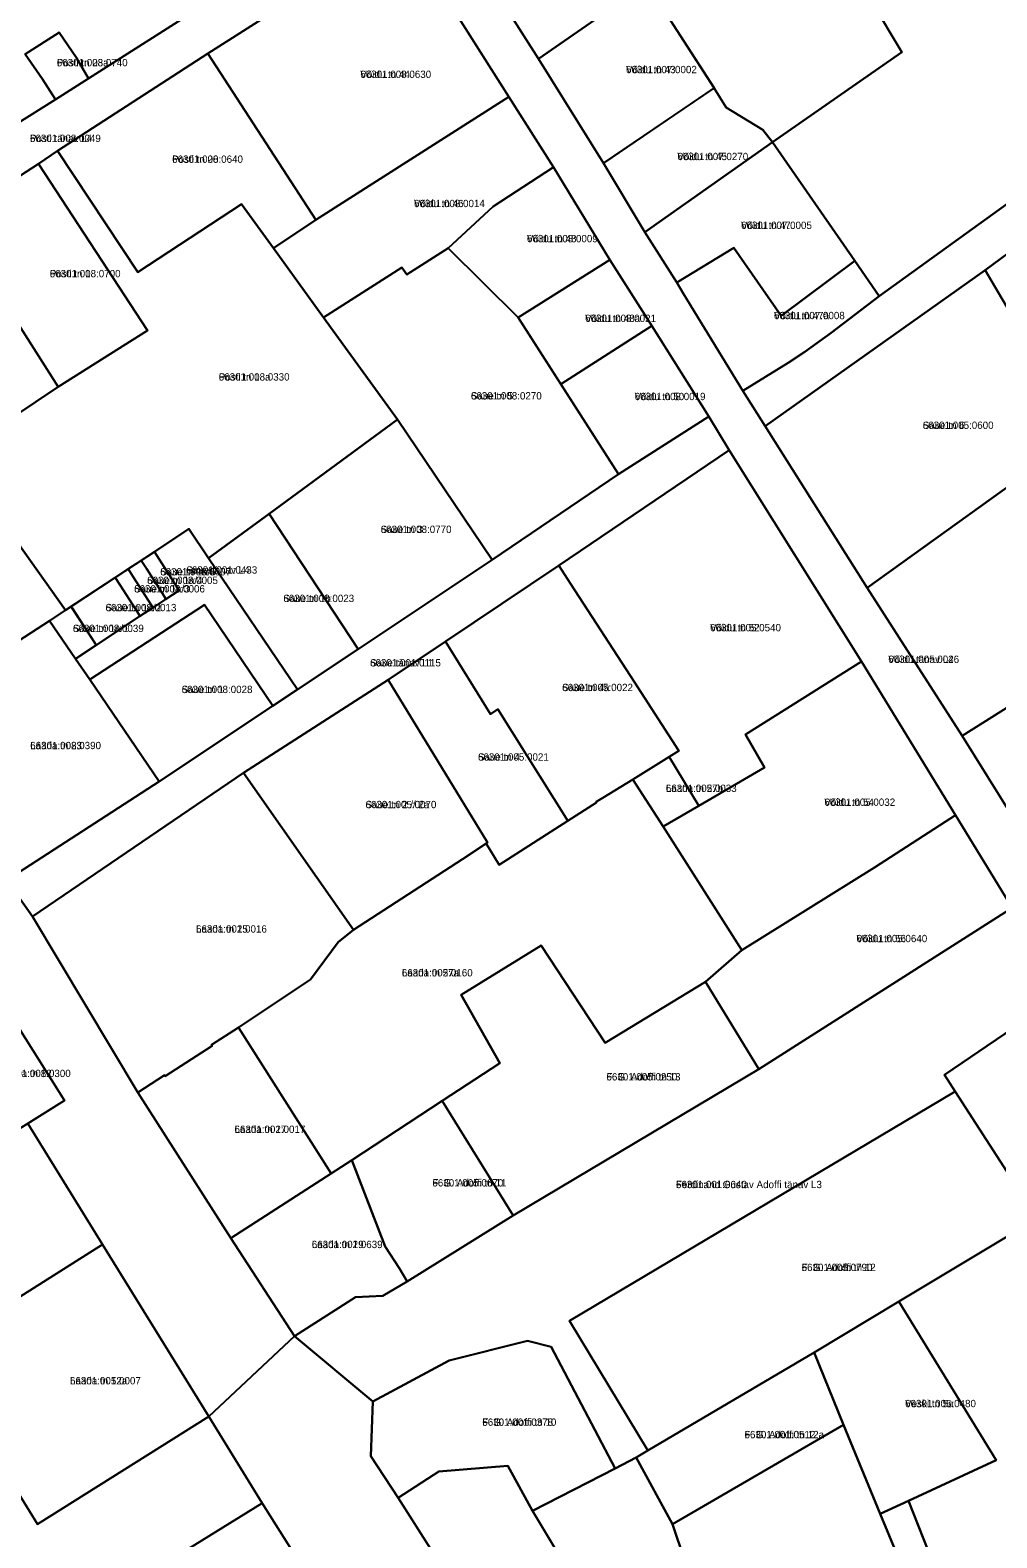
# Model space of a CAD drawing. Extents: x 632278 to 636344, y 6578401 to 6583362.
# Drawn here: x 634386.8 to 634584.8, y 6581260.6 to 6581569.1 of the extents above; entities that cross this region are included whole.
import ezdxf

# ---------------------------------------------------------------- set-up
doc = ezdxf.new("R2010")
doc.units = 0
for name, color, linetype in [('L_AADRESS', 7, 'Continuous'), ('PIIR', 7, 'Continuous'), ('TUNNUS', 7, 'Continuous')]:
    doc.layers.add(name, color=color, linetype=linetype)

msp = doc.modelspace()

# ---------------------------------------------------------------- linework, layer by layer
at = {"layer": 'PIIR'}
for points in [[(634366.06, 6581761.71), (634390.59, 6581723.7), (634395.02, 6581716.06), (634412.03, 6581688.4), (634425.76, 6581666.4), (634429.3, 6581660.73), (634446.2, 6581633.64), (634465.25, 6581603.88), (634470.5, 6581595.28), (634490.9, 6581563.22), (634504.23, 6581541.92), (634512.73, 6581527.76), (634519.26, 6581517.48), (634520.6, 6581515.15), (634532.79, 6581495.33), (634537.33, 6581488.04), (634558.25, 6581454.99), (634577.69, 6581424.67), (634621.73, 6581353.95), (634627.88, 6581343.38), (634643.98, 6581315.73), (634660.16, 6581290.01), (634668.51, 6581276.9), (634697.09, 6581244.95)], [(634587.89, 6581389.49), (634576.29, 6581408.42), (634557.03, 6581439.92), (634529.98, 6581483.12), (634525.77, 6581490.04), (634514.12, 6581508.57), (634505.52, 6581522.13), (634493.97, 6581541.09), (634484.84, 6581555.48), (634464.03, 6581588.35), (634458.52, 6581597.29), (634438.67, 6581628.47), (634435.17, 6581626.1), (634427.83, 6581637.77), (634418.54, 6581652.72), (634421.96, 6581654.97), (634387.02, 6581709.56), (634382.16, 6581717.03), (634371.92, 6581733.15)], [(634590.48, 6581526.02), (634582.38, 6581520.02), (634537.33, 6581488.04), (634532.79, 6581495.33), (634542.02, 6581501.06), (634545.44, 6581503.28), (634550.84, 6581507.2), (634560.66, 6581514.66), (634629.28, 6581564.12)], [(634382.11, 6581395.18), (634387.3, 6581387.74), (634408.91, 6581351.72), (634427.95, 6581321.9), (634440.97, 6581301.84), (634423.41, 6581285.41), (634401.66, 6581320.6), (634386.35, 6581345.38), (634393.91, 6581350.07), (634382.11, 6581368.83)], [(634454.87, 6581235.1), (634434.38, 6581267.66), (634423.41, 6581285.41), (634440.97, 6581301.84), (634457.03, 6581288.49), (634456.57, 6581277.29), (634462.17, 6581268.75), (634476.25, 6581246.63)]]:
    msp.add_lwpolyline(points, dxfattribs=at)
for points in [[(634526.88, 6581557.26), (634513.13, 6581578.68), (634492.15, 6581611.16), (634504.86, 6581620.14), (634518.08, 6581599.98), (634537.45, 6581596.52), (634542.92, 6581601.03), (634559.13, 6581574.95), (634565.3, 6581564.63), (634538.81, 6581546.18), (634536.83, 6581548.73), (634529.38, 6581553.31)], [(634470.5, 6581595.28), (634492.15, 6581611.16), (634513.13, 6581578.68), (634490.9, 6581563.22)], [(634385.83, 6581564.23), (634389.39, 6581559.07), (634392.04, 6581554.92), (634383.79, 6581549.73), (634365.1, 6581579.21), (634393.05, 6581598.93), (634402.11, 6581605.04), (634422.2, 6581574.09), (634398.79, 6581559.22), (634396.33, 6581563.46), (634392.79, 6581568.66)], [(634311.42, 6581503.24), (634349.58, 6581527.87), (634366.58, 6581538.6), (634383.79, 6581549.73), (634392.04, 6581554.92), (634398.79, 6581559.22), (634422.2, 6581574.09), (634458.52, 6581597.29), (634464.03, 6581588.35), (634460.52, 6581588.08), (634423.26, 6581564.33), (634392.45, 6581544.4), (634388.55, 6581541.72), (634370.84, 6581530.29), (634352.1, 6581517.99), (634334.35, 6581506.61), (634316.67, 6581495.15)], [(634538.81, 6581546.18), (634565.3, 6581564.63), (634559.13, 6581574.95), (634579.85, 6581590.37), (634597.33, 6581588.27), (634608.38, 6581596.32), (634629.28, 6581564.12), (634560.66, 6581514.66), (634555.66, 6581521.89)], [(634460.52, 6581588.08), (634464.03, 6581588.35), (634484.84, 6581555.48), (634445.34, 6581530.31), (634423.26, 6581564.33)], [(634490.9, 6581563.22), (634513.13, 6581578.68), (634526.89, 6581557.28), (634504.23, 6581541.92)], [(634389.39, 6581559.07), (634385.83, 6581564.23), (634392.79, 6581568.66), (634396.33, 6581563.46), (634398.79, 6581559.22), (634392.04, 6581554.92)], [(634392.45, 6581544.4), (634423.26, 6581564.33), (634445.34, 6581530.31), (634436.65, 6581524.49), (634430.15, 6581533.51), (634408.89, 6581519.6)], [(634504.23, 6581541.92), (634526.88, 6581557.26), (634529.38, 6581553.31), (634536.83, 6581548.73), (634538.81, 6581546.18), (634512.73, 6581527.76)], [(634484.84, 6581555.48), (634493.97, 6581541.09), (634481.66, 6581533.05), (634472.46, 6581524.47), (634463.96, 6581519.12), (634462.93, 6581520.55), (634446.9, 6581510.3), (634436.65, 6581524.49), (634445.34, 6581530.31)], [(634512.73, 6581527.76), (634538.81, 6581546.18), (634555.66, 6581521.89), (634540.59, 6581510.66), (634530.91, 6581524.59), (634519.26, 6581517.48)], [(634370.84, 6581530.29), (634388.55, 6581541.72), (634410.87, 6581507.64), (634392.62, 6581496.11)], [(634394.08, 6581450.39), (634380.05, 6581470.13), (634371.59, 6581482.55), (634374.45, 6581483.99), (634392.62, 6581496.11), (634410.87, 6581507.64), (634388.55, 6581541.72), (634392.45, 6581544.4), (634408.89, 6581519.6), (634430.15, 6581533.51), (634436.65, 6581524.49), (634446.9, 6581510.3), (634462.07, 6581489.42), (634435.77, 6581470.13), (634423.39, 6581461.05), (634419.35, 6581467.02), (634412.29, 6581462.38)], [(634493.97, 6581541.09), (634505.52, 6581522.13), (634486.76, 6581510.31), (634472.46, 6581524.47), (634481.66, 6581533.05)], [(634370.84, 6581530.29), (634392.62, 6581496.11), (634374.45, 6581483.99), (634366.52, 6581496.11), (634363.01, 6581501.69), (634352.1, 6581517.99)], [(634481.47, 6581460.69), (634462.07, 6581489.42), (634446.9, 6581510.3), (634462.93, 6581520.55), (634463.96, 6581519.12), (634472.46, 6581524.47), (634486.76, 6581510.31), (634507.28, 6581478.21)], [(634519.26, 6581517.48), (634530.91, 6581524.59), (634540.59, 6581510.66), (634555.66, 6581521.89), (634560.66, 6581514.66), (634550.84, 6581507.2), (634545.44, 6581503.28), (634542.02, 6581501.06), (634532.79, 6581495.33), (634520.6, 6581515.15)], [(634590.48, 6581526.02), (634610.22, 6581492.03), (634613.64, 6581489.09), (634617.77, 6581482.58), (634607.27, 6581477.71), (634602.13, 6581486.49), (634582.38, 6581520.02)], [(634505.52, 6581522.13), (634514.12, 6581508.57), (634495.5, 6581496.64), (634486.76, 6581510.31)], [(634537.33, 6581488.04), (634582.38, 6581520.02), (634602.13, 6581486.49), (634558.25, 6581454.99)], [(634514.12, 6581508.57), (634525.77, 6581490.04), (634507.28, 6581478.21), (634495.5, 6581496.64)], [(634382.11, 6581395.18), (634413.28, 6581415.36), (634436.56, 6581430.83), (634441.56, 6581434.2), (634453.99, 6581442.44), (634481.47, 6581460.69), (634507.28, 6581478.21), (634525.77, 6581490.04), (634529.98, 6581483.12), (634495.1, 6581459.57), (634471.86, 6581443.99), (634460.15, 6581436.14), (634430.53, 6581417.12), (634387.3, 6581387.74)], [(634435.77, 6581470.13), (634462.07, 6581489.42), (634481.47, 6581460.69), (634453.99, 6581442.44)], [(634602.13, 6581486.49), (634607.27, 6581477.71), (634617.77, 6581482.58), (634632.85, 6581459.43), (634577.69, 6581424.67), (634558.25, 6581454.99)], [(634517.68, 6581420.38), (634519.67, 6581421.59), (634510.57, 6581435.66), (634497.57, 6581455.75), (634495.1, 6581459.57), (634529.98, 6581483.12), (634557.03, 6581439.92), (634533.28, 6581424.96), (634537.22, 6581418.18), (634523.78, 6581410.35)], [(634390.82, 6581448.24), (634360.43, 6581428.57), (634351.67, 6581441.89), (634338.92, 6581461.45), (634356.89, 6581472.88), (634371.59, 6581482.55), (634380.05, 6581470.13), (634394.08, 6581450.39)], [(634423.39, 6581461.05), (634435.77, 6581470.13), (634453.99, 6581442.44), (634441.56, 6581434.2)], [(634399.04, 6581436.24), (634396.12, 6581440.46), (634400.39, 6581443.27), (634409.34, 6581449.18), (634411.98, 6581450.91), (634414.66, 6581452.67), (634417.34, 6581454.45), (634412.29, 6581462.38), (634419.35, 6581467.02), (634423.39, 6581461.05), (634441.56, 6581434.2), (634436.56, 6581430.83), (634422.55, 6581451.51)], [(634412.29, 6581462.38), (634417.34, 6581454.45), (634414.66, 6581452.67), (634414.28, 6581453.27), (634410.67, 6581458.92), (634409.61, 6581460.6)], [(634406.93, 6581458.84), (634407.96, 6581457.25), (634411.62, 6581451.49), (634411.98, 6581450.91), (634409.34, 6581449.18), (634408.97, 6581449.77), (634405.29, 6581455.55), (634404.29, 6581457.1)], [(634409.61, 6581460.6), (634410.67, 6581458.92), (634414.28, 6581453.27), (634414.66, 6581452.67), (634411.98, 6581450.91), (634411.62, 6581451.49), (634407.96, 6581457.25), (634406.93, 6581458.84)], [(634495.1, 6581459.57), (634497.57, 6581455.75), (634510.57, 6581435.66), (634519.67, 6581421.59), (634517.68, 6581420.38), (634510.23, 6581415.76), (634504.09, 6581411.97), (634502.76, 6581411.15), (634502.83, 6581411.03), (634496.94, 6581407.27), (634482.61, 6581430.13), (634481.08, 6581429.1), (634471.86, 6581443.99)], [(634632.85, 6581459.43), (634644.18, 6581442.06), (634626.13, 6581430.34), (634634.36, 6581417.47), (634626.35, 6581412.01), (634651.31, 6581373.42), (634627.04, 6581356.26), (634621.73, 6581353.95), (634577.69, 6581424.67)], [(634404.29, 6581457.1), (634405.29, 6581455.55), (634408.97, 6581449.77), (634409.34, 6581449.18), (634400.39, 6581443.27), (634399.97, 6581443.91), (634395.41, 6581450.91), (634395.25, 6581451.15)], [(634394.08, 6581450.39), (634395.27, 6581451.16), (634395.43, 6581450.91), (634399.97, 6581443.91), (634400.39, 6581443.27), (634396.12, 6581440.46), (634390.82, 6581448.24)], [(634422.55, 6581451.51), (634436.56, 6581430.83), (634413.28, 6581415.36), (634399.04, 6581436.24)], [(634390.82, 6581448.24), (634396.12, 6581440.46), (634399.04, 6581436.24), (634413.28, 6581415.36), (634382.11, 6581395.18), (634360.43, 6581428.57)], [(634471.86, 6581443.99), (634481.08, 6581429.1), (634482.61, 6581430.13), (634496.94, 6581407.27), (634482.9, 6581398.32), (634480.23, 6581402.66), (634480.5, 6581402.83), (634460.15, 6581436.14)], [(634516.43, 6581406.12), (634523.78, 6581410.35), (634537.22, 6581418.18), (634533.28, 6581424.96), (634557.03, 6581439.92), (634576.29, 6581408.42), (634559.72, 6581397.71), (634532.54, 6581380.8)], [(634430.53, 6581417.12), (634460.15, 6581436.14), (634480.5, 6581402.83), (634480.23, 6581402.66), (634475.39, 6581399.48), (634453.08, 6581385.02)], [(634510.23, 6581415.76), (634517.68, 6581420.38), (634523.78, 6581410.35), (634516.43, 6581406.12)], [(634387.3, 6581387.74), (634430.53, 6581417.12), (634453.08, 6581385.02), (634449.89, 6581382.45), (634444.28, 6581374.83), (634429.53, 6581365), (634424, 6581361.43), (634424.12, 6581361.25), (634414.46, 6581355.03), (634414.34, 6581355.22), (634408.91, 6581351.72)], [(634482.99, 6581357.7), (634471.22, 6581350.01), (634452.68, 6581337.86), (634448.48, 6581335.13), (634429.53, 6581365), (634444.28, 6581374.83), (634449.89, 6581382.45), (634453.08, 6581385.02), (634475.39, 6581399.48), (634480.23, 6581402.66), (634482.9, 6581398.32), (634496.94, 6581407.27), (634502.83, 6581411.03), (634502.76, 6581411.15), (634504.09, 6581411.97), (634510.23, 6581415.76), (634516.43, 6581406.12), (634532.54, 6581380.8), (634525.11, 6581374.37), (634504.58, 6581361.86), (634491.46, 6581381.79), (634475.09, 6581371.7)], [(634525.11, 6581374.37), (634532.54, 6581380.8), (634559.72, 6581397.71), (634576.29, 6581408.42), (634587.89, 6581389.49), (634536.03, 6581356.5)], [(634457.03, 6581288.49), (634440.97, 6581301.84), (634453.47, 6581309.82), (634459.09, 6581310.07), (634464.01, 6581312.99), (634485.72, 6581326.53), (634536.03, 6581356.5), (634587.89, 6581389.49), (634598.74, 6581372.09), (634574.04, 6581355.3), (634576.25, 6581351.88), (634497.3, 6581304.94), (634513.34, 6581278.43), (634510.93, 6581277.01), (634506.61, 6581274.76), (634493.5, 6581299.63), (634488.7, 6581300.88), (634472.64, 6581296.87)], [(634471.22, 6581350.01), (634482.99, 6581357.7), (634475.09, 6581371.7), (634491.46, 6581381.79), (634504.58, 6581361.86), (634525.11, 6581374.37), (634536.03, 6581356.5), (634485.72, 6581326.53)], [(634576.25, 6581351.88), (634574.04, 6581355.3), (634598.74, 6581372.09), (634614.8, 6581345.96), (634589.69, 6581331.11)], [(634378.1, 6581340.26), (634372.46, 6581350.13), (634367.42, 6581358.94), (634382.11, 6581368.83), (634393.91, 6581350.07)], [(634424, 6581361.43), (634429.53, 6581365), (634448.48, 6581335.13), (634427.95, 6581321.9), (634408.91, 6581351.72), (634414.34, 6581355.22), (634414.46, 6581355.03), (634424.12, 6581361.25)], [(634513.34, 6581278.43), (634497.3, 6581304.94), (634576.25, 6581351.88), (634589.69, 6581331.11), (634593.05, 6581325.91), (634564.67, 6581308.89), (634547.35, 6581298.51)], [(634462.44, 6581315.66), (634459.55, 6581320.16), (634452.68, 6581337.86), (634471.22, 6581350.01), (634485.72, 6581326.53), (634464.01, 6581312.99)], [(634292.57, 6581286.77), (634328.5, 6581309.51), (634346.1, 6581320.16), (634363.35, 6581331.13), (634378.1, 6581340.26), (634386.35, 6581345.38), (634401.66, 6581320.6), (634366.62, 6581298.51), (634388.36, 6581263.32), (634423.41, 6581285.41), (634434.38, 6581267.66), (634398.74, 6581245.61), (634417.31, 6581215.74), (634399.87, 6581204.88), (634362.57, 6581181.34), (634343.1, 6581212.2), (634333.36, 6581227.7), (634307.05, 6581270.01)], [(634440.97, 6581301.84), (634427.95, 6581321.9), (634448.48, 6581335.13), (634452.68, 6581337.86), (634459.55, 6581320.16), (634462.44, 6581315.66), (634464.01, 6581312.99), (634459.09, 6581310.07), (634453.47, 6581309.82)], [(634574.9, 6581247.39), (634566.68, 6581268.15), (634584.63, 6581276.42), (634564.67, 6581308.89), (634593.05, 6581325.91), (634595.46, 6581321.77), (634606.06, 6581303.55), (634622.45, 6581276.78), (634638.34, 6581250.11), (634612.24, 6581234.15), (634597.13, 6581256.23)], [(634401.66, 6581320.6), (634423.41, 6581285.41), (634388.36, 6581263.32), (634366.62, 6581298.51)], [(634553.36, 6581283.68), (634547.35, 6581298.51), (634564.67, 6581308.89), (634584.63, 6581276.42), (634566.68, 6581268.15), (634560.88, 6581265.49)], [(634456.57, 6581277.29), (634457.03, 6581288.49), (634472.64, 6581296.87), (634488.7, 6581300.88), (634493.5, 6581299.63), (634506.61, 6581274.76), (634489.72, 6581266.08), (634484.65, 6581275.3), (634470.53, 6581274.14), (634462.17, 6581268.75)], [(634518.37, 6581263.36), (634510.93, 6581277.01), (634513.34, 6581278.43), (634547.35, 6581298.51), (634553.36, 6581283.68)], [(634538.44, 6581203.74), (634518.37, 6581263.36), (634553.36, 6581283.68), (634560.88, 6581265.49), (634569.72, 6581244.11), (634561.46, 6581239.08), (634566.28, 6581230.93), (634573.36, 6581235.28), (634580.51, 6581218.01)], [(634514.78, 6581224.27), (634504.57, 6581241.29), (634489.72, 6581266.08), (634506.61, 6581274.76), (634510.93, 6581277.01), (634518.37, 6581263.36), (634538.44, 6581203.74), (634511.35, 6581194.15), (634498.08, 6581213.69)], [(634462.17, 6581268.75), (634470.53, 6581274.14), (634484.65, 6581275.3), (634489.72, 6581266.08), (634504.57, 6581241.29), (634496.02, 6581236.01), (634487.42, 6581229.73), (634476.25, 6581246.63)], [(634434.38, 6581267.66), (634454.87, 6581235.1), (634420.84, 6581213.64), (634417.31, 6581215.74), (634398.74, 6581245.61)], [(634560.88, 6581265.49), (634566.68, 6581268.15), (634574.9, 6581247.39), (634584.71, 6581222.59), (634580.51, 6581218.01), (634573.36, 6581235.28), (634569.72, 6581244.11)]]:
    msp.add_lwpolyline(points, close=True, dxfattribs=at)

# ---------------------------------------------------------------- texts
at = {"layer": 'L_AADRESS'}
for s, p in [('Posti tn 23a', (634392.31, 6581561.72)), ('Võidu tn 44', (634454.45, 6581559.33)), ('Võidu tn 43', (634508.84, 6581560.3)), ('Posti tänav L4', (634386.81, 6581546.22)), ('Posti tn 20', (634415.92, 6581541.96)), ('Võidu tn 45', (634519.36, 6581542.51)), ('Võidu tn 46', (634465.44, 6581532.89)), ('Võidu tn 47', (634532.4, 6581528.42)), ('Võidu tn 48', (634488.56, 6581525.7)), ('Posti tn 18', (634390.86, 6581518.54)), ('Võidu tn 48a', (634500.48, 6581509.38)), ('Võidu tn 47a', (634539.13, 6581509.96)), ('Posti tn 18a', (634425.46, 6581497.4)), ('Saue tn 5', (634477.09, 6581493.53)), ('Võidu tn 50', (634510.62, 6581493.39)), ('Saue tn 6', (634569.6, 6581487.5)), ('Saue tn 3', (634458.62, 6581466.2)), ('Saue tn 1a/5', (634413.48, 6581457.52)), ('Saue tänav L4', (634418.84, 6581457.89)), ('Saue tn 1a/3', (634408.13, 6581454.03)), ('Saue tn 1a/4', (634410.79, 6581455.76)), ('Saue tn 1b', (634438.69, 6581452.07)), ('Saue tn 1a/2', (634402.29, 6581450.19)), ('Saue tn 1a/1', (634395.61, 6581445.93)), ('Võidu tn 52', (634526.07, 6581446.08)), ('Saue tänav L1', (634456.44, 6581438.89)), ('Võidu tänav L2', (634562.54, 6581439.61)), ('Saue tn 1', (634417.87, 6581433.44)), ('Saue tn 4a', (634495.77, 6581433.84)), ('Laada tn 23', (634386.86, 6581421.96)), ('Saue tn 4', (634478.54, 6581419.61)), ('Laada tn 27b', (634517, 6581413.21)), ('Saue tn 2 // 2a', (634455.52, 6581409.88)), ('Võidu tn 54', (634549.45, 6581410.36)), ('Laada tn 25', (634420.81, 6581384.42)), ('Võidu tn 56', (634556.02, 6581382.46)), ('Laada tn 27a', (634462.95, 6581375.45)), ('Laada tn 12', (634380.66, 6581354.85)), ('F. G. Adoffi tn 13', (634504.84, 6581354.16)), ('Laada tn 27', (634428.69, 6581343.42)), ('F. G. Adoffi tn 11', (634469.2, 6581332.46)), ('Ferdinand Gustav Adoffi tänav L3', (634519.07, 6581332.12)), ('Laada tn 29', (634444.51, 6581319.85)), ('F. G. Adoffi tn 12', (634544.8, 6581315.15)), ('Laada tn 12a', (634395.01, 6581291.96)), ('Veski tn 5a', (634565.99, 6581287.29)), ('F. G. Adoffi tn 10', (634479.42, 6581283.48)), ('F. G. Adoffi tn 12a', (634533.11, 6581280.94))]:
    msp.add_text(s, height=1.5, dxfattribs=at).set_placement(p)
at = {"layer": 'TUNNUS'}
for s, p in [('66301:008:0740', (634392.31, 6581561.72)), ('66301:008:0630', (634454.45, 6581559.33)), ('66301:007:0002', (634508.84, 6581560.3)), ('66301:008:0049', (634386.81, 6581546.22)), ('66301:008:0640', (634415.92, 6581541.96)), ('66301:007:0270', (634519.36, 6581542.51)), ('66301:008:0014', (634465.44, 6581532.89)), ('66301:007:0005', (634532.4, 6581528.42)), ('66301:008:0009', (634488.56, 6581525.7)), ('66301:008:0700', (634390.86, 6581518.54)), ('66301:008:0021', (634500.48, 6581509.38)), ('66301:007:0008', (634539.13, 6581509.96)), ('66301:008:0330', (634425.46, 6581497.4)), ('66301:008:0270', (634477.09, 6581493.53)), ('66301:008:0019', (634510.62, 6581493.39)), ('66301:005:0600', (634569.6, 6581487.5)), ('66301:008:0770', (634458.62, 6581466.2)), ('66301:008:0007', (634413.48, 6581457.52)), ('66301:001:0433', (634418.84, 6581457.89)), ('66301:008:0006', (634408.13, 6581454.03)), ('66301:008:0005', (634410.79, 6581455.76)), ('66301:008:0023', (634438.69, 6581452.07)), ('66301:008:0013', (634402.29, 6581450.19)), ('66301:008:0039', (634395.61, 6581445.93)), ('66301:005:0540', (634526.07, 6581446.08)), ('66301:001:0115', (634456.44, 6581438.89)), ('66301:005:0046', (634562.54, 6581439.61)), ('66301:008:0028', (634417.87, 6581433.44)), ('66301:005:0022', (634495.77, 6581433.84)), ('66301:008:0390', (634386.86, 6581421.96)), ('66301:005:0021', (634478.54, 6581419.61)), ('66301:005:0033', (634517, 6581413.21)), ('66301:005:0070', (634455.52, 6581409.88)), ('66301:005:0032', (634549.45, 6581410.36)), ('66301:001:0016', (634420.81, 6581384.42)), ('66301:005:0640', (634556.02, 6581382.46)), ('66301:005:0160', (634462.95, 6581375.45)), ('66301:008:0300', (634380.66, 6581354.85)), ('66301:005:0250', (634504.84, 6581354.16)), ('66301:001:0017', (634428.69, 6581343.42)), ('66301:005:0670', (634469.2, 6581332.46)), ('66301:001:0640', (634519.07, 6581332.12)), ('66301:001:0639', (634444.51, 6581319.85)), ('66301:005:0790', (634544.8, 6581315.15)), ('66301:005:0007', (634395.01, 6581291.96)), ('66301:005:0480', (634565.99, 6581287.29)), ('66301:001:0378', (634479.42, 6581283.48)), ('66301:001:0512', (634533.11, 6581280.94))]:
    msp.add_text(s, height=1.5, dxfattribs=at).set_placement(p)

doc.saveas('drawing.dxf')
